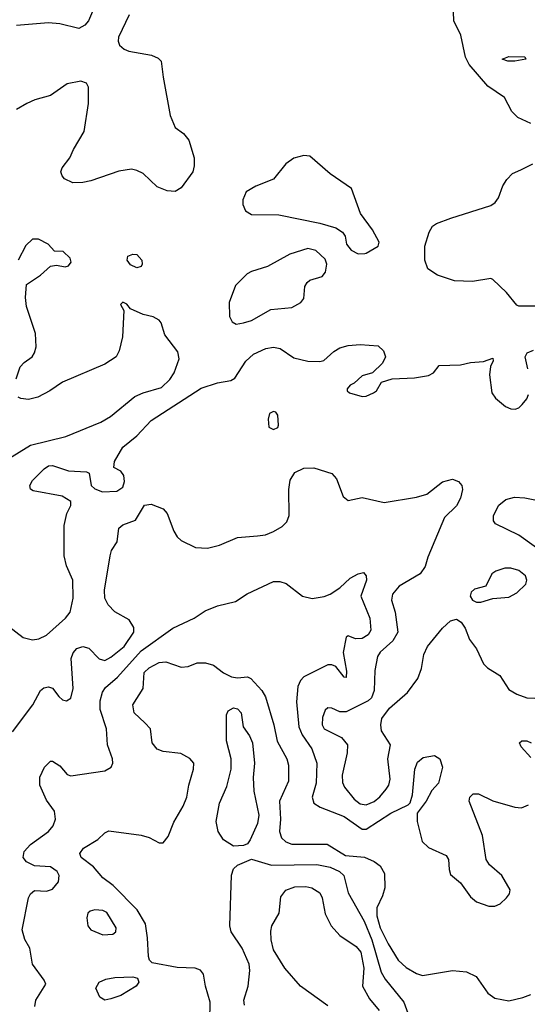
# Model space of a CAD drawing. Extents: x 1173029 to 1307123, y 522559 to 678521.
# Tile 352 of 623: x 1292291 to 1294817, y 540725 to 545621. Entities that reach past the tile are written whole.
import ezdxf

# ---------------------------------------------------------------- set-up
doc = ezdxf.new("R2010")
doc.units = 0

msp = doc.modelspace()

# ---------------------------------------------------------------- linework, layer by layer
at = {"layer": '0CON10XD'}
for points in [[(1292675, 545711.2), (1292633.6, 545616.4), (1292615, 545594), (1292585, 545578), (1292491.2, 545601.2), (1292435, 545606), (1292275, 545591.8)], [(1294835, 545104.4), (1294770, 545135), (1294740.8, 545165), (1294704.3, 545235), (1294620.6, 545290.6), (1294527.7, 545397.7), (1294509.4, 545435), (1294486.4, 545543.6), (1294450.9, 545615), (1294447.5, 545707.5)], [(1292835.6, 545645), (1292783.3, 545535), (1292781.5, 545515), (1292788.1, 545495), (1292810.8, 545475), (1292833.8, 545465), (1292946.7, 545445), (1292980.2, 545430.2), (1292995.7, 545415), (1293004.4, 545335), (1293039.6, 545145), (1293065, 545085.8), (1293106, 545055), (1293132.1, 545022.1), (1293160, 544935), (1293160, 544895), (1293152.5, 544865), (1293095, 544785.6), (1293065, 544767.1), (1293025, 544770.6), (1292975, 544789.4), (1292905, 544855.7), (1292875, 544871.9), (1292847.4, 544877.4), (1292785, 544868.1), (1292645, 544820), (1292605, 544811.1), (1292555, 544809.4), (1292515, 544830), (1292502.5, 544845), (1292496.7, 544865), (1292502.5, 544885), (1292541.4, 544935), (1292559.2, 544975), (1292611.4, 545065), (1292633.5, 545205), (1292633.8, 545285), (1292623.3, 545305), (1292595, 545315.8), (1292528, 545302), (1292445, 545244.4), (1292366.8, 545223.2), (1292326.7, 545205), (1292275.9, 545174.1)], [(1294755, 545414.3), (1294720, 545415), (1294692.5, 545425), (1294725, 545438.8), (1294805, 545436.7), (1294810, 545425), (1294755, 545414.3)], [(1293975, 544457.3), (1294008.1, 544458.1), (1294015, 544460.8), (1294075, 544494.4), (1294079.4, 544515), (1294047.1, 544577.1), (1293986.9, 544656.9), (1293942.2, 544782.2), (1293835.7, 544855), (1293735, 544943.1), (1293705, 544946.7), (1293655, 544933.5), (1293615, 544904.5), (1293555, 544828.5), (1293466.4, 544793.6), (1293418.8, 544765), (1293400.8, 544725), (1293402.1, 544702.1), (1293415, 544671.2), (1293445, 544653.1), (1293580.7, 544650.7), (1293785, 544609.4), (1293865, 544586), (1293896.7, 544565), (1293910, 544545), (1293918, 544505), (1293940.8, 544475), (1293975, 544457.3)], [(1294855, 544196.9), (1294775, 544197.5), (1294765, 544202.5), (1294714, 544265), (1294645, 544330), (1294635, 544334), (1294545, 544319.5), (1294455, 544323.3), (1294370.2, 544350.2), (1294322.8, 544382.8), (1294307.1, 544425), (1294307.1, 544495), (1294328.1, 544565), (1294345.8, 544595), (1294365, 544608.1), (1294436.2, 544635), (1294635, 544697.5), (1294657.2, 544712.8), (1294674.4, 544735), (1294694.5, 544795), (1294715, 544827.1), (1294744.1, 544855.9), (1294785, 544875.5), (1294845, 544904.5)], [(1292273.5, 543835), (1292294.5, 543895.5), (1292313.2, 543916.8), (1292353.8, 543945), (1292365.8, 543965), (1292372.5, 543995), (1292370.6, 544060.6), (1292325.4, 544195.4), (1292320.4, 544239.6), (1292325.8, 544304.2), (1292395, 544350.6), (1292445, 544396), (1292475, 544401.2), (1292518.3, 544391.7), (1292535, 544397.5), (1292546.7, 544415), (1292542.5, 544435), (1292508.3, 544468.3), (1292465, 544470), (1292433.3, 544505), (1292385, 544530.6), (1292355, 544529.4), (1292322.3, 544497.7), (1292283.8, 544425)], [(1292875, 544388), (1292842.1, 544402.1), (1292826.2, 544425), (1292830, 544445), (1292853.9, 544456.1), (1292875, 544454), (1292899.2, 544425), (1292900.8, 544405), (1292895, 544393.8), (1292875, 544388)], [(1293367.7, 544107.7), (1293405, 544114.4), (1293445, 544125.6), (1293540.1, 544179.9), (1293645, 544190.7), (1293690, 544215), (1293705.7, 544235), (1293710.8, 544295), (1293721.2, 544315), (1293735, 544326), (1293796.1, 544343.9), (1293813.3, 544365), (1293818.8, 544405), (1293810.5, 544430.5), (1293765, 544474), (1293725, 544484.2), (1293635, 544454.6), (1293525, 544393.3), (1293445, 544369.5), (1293423, 544357), (1293365, 544300), (1293334.4, 544215), (1293335.7, 544145), (1293348.3, 544118.3), (1293367.7, 544107.7)], [(1292196.9, 543415), (1292344.8, 543505.2), (1292520.7, 543549.3), (1292695, 543620.7), (1292742.4, 543647.6), (1292865, 543747.1), (1292905, 543766.2), (1292996.9, 543793.1), (1293038.4, 543831.6), (1293060, 543865), (1293084.1, 543935), (1293079, 543969), (1293013.5, 544055), (1292995, 544113.3), (1292985, 544127.1), (1292955, 544144.3), (1292905.7, 544155.7), (1292843, 544183), (1292825, 544207.5), (1292805, 544216), (1292793.3, 544205), (1292810, 544175), (1292803.6, 544043.6), (1292785.5, 543974.5), (1292770.8, 543945), (1292715, 543908.2), (1292505, 543819.2), (1292440.6, 543775), (1292381.4, 543745), (1292335, 543733.2), (1292297.2, 543737.2), (1292284, 543745)], [(1292235.7, 542605), (1292309.1, 542549.1), (1292355, 542537.2), (1292386.9, 542543.1), (1292425, 542560.9), (1292519.6, 542645), (1292542.7, 542675), (1292558.2, 542745), (1292555.4, 542835), (1292524.6, 542905), (1292513.3, 542955), (1292513.1, 543106.9), (1292525.6, 543165), (1292545.8, 543205), (1292546.2, 543225), (1292502.4, 543252.4), (1292357.9, 543277.9), (1292345, 543286.7), (1292341.4, 543305), (1292355, 543330), (1292412.3, 543387.7), (1292435, 543402.5), (1292455, 543404.5), (1292535, 543378.1), (1292623, 543373), (1292637, 543367), (1292646.7, 543305), (1292665, 543288.8), (1292703.3, 543273.3), (1292775, 543276.9), (1292805, 543296), (1292813.5, 543325), (1292810, 543355), (1292795, 543376.7), (1292760, 543395), (1292763.3, 543425), (1292805, 543496), (1292875, 543551.4), (1292945, 543627.5), (1293195, 543788.6), (1293275, 543815.7), (1293342.4, 543827.6), (1293361.7, 543838.3), (1293417.1, 543922.9), (1293455, 543957.5), (1293515.8, 543985.8), (1293555, 543992.9), (1293586.8, 543986.8), (1293655, 543940), (1293725, 543922.5), (1293785, 543920.8), (1293805, 543926.2), (1293855, 543971.1), (1293885, 543989.6), (1293925, 544000.4), (1293985.7, 544005.7), (1294075, 543998.8), (1294101.2, 543975), (1294111.2, 543945), (1294096.1, 543913.9), (1294047.5, 543865), (1293995, 543850), (1293955, 543813.3), (1293935, 543803.3), (1293920, 543785), (1293921.2, 543775), (1293932.5, 543765), (1293995, 543747.5), (1294015, 543749.2), (1294052.5, 543765), (1294066.7, 543775), (1294091.2, 543818.8), (1294145, 543836.2), (1294255, 543840), (1294325, 543852), (1294350, 543865), (1294378.3, 543901.7), (1294485, 543904.4), (1294535, 543916.7), (1294598.6, 543921.4), (1294645, 543937.5), (1294646.7, 543925), (1294633.9, 543896.1), (1294628.6, 543855), (1294640.5, 543765), (1294658.8, 543738.8), (1294708.6, 543698.6), (1294735, 543685.7), (1294755.9, 543684.1), (1294775, 543691.2), (1294792.1, 543707.9), (1294814.4, 543735.6), (1294823, 543757)], [(1294820, 543885), (1294806, 543945), (1294815.8, 543964.2), (1294848.3, 543978.3)], [(1293555, 543583.1), (1293575, 543593.8), (1293578.8, 543605), (1293576.2, 543655), (1293565, 543670), (1293555, 543673.3), (1293535, 543662.5), (1293528, 543635), (1293531.2, 543595), (1293555, 543583.1)], [(1292255, 542080.8), (1292357.5, 542215), (1292394.4, 542285.6), (1292410.9, 542299.1), (1292435, 542304.2), (1292455, 542298), (1292486.7, 542255), (1292505, 542240), (1292525, 542233.8), (1292545, 542247.5), (1292557.1, 542295), (1292547.1, 542445), (1292556.6, 542473.4), (1292575, 542494.2), (1292605, 542504.4), (1292635, 542496.9), (1292686.4, 542443.6), (1292715, 542434.6), (1292745, 542451.8), (1292810.9, 542505), (1292858.9, 542575), (1292859.4, 542599.4), (1292836.7, 542636.7), (1292765, 542676.5), (1292730.9, 542710.9), (1292714.6, 542745), (1292713.1, 542785), (1292741.9, 542955), (1292748.9, 542981.1), (1292776, 543025), (1292785, 543092.5), (1292805, 543110), (1292867, 543133), (1292912.6, 543207.4), (1292945, 543211.9), (1293005, 543189.5), (1293025.2, 543165.2), (1293058.2, 543078.2), (1293075, 543050), (1293095, 543032.1), (1293166, 542996), (1293225, 542993.1), (1293285, 543007.9), (1293375, 543046.4), (1293475, 543053.9), (1293515, 543060), (1293555, 543075.9), (1293598.1, 543101.9), (1293620, 543125), (1293632.1, 543155), (1293630, 543285), (1293637.9, 543332.1), (1293660.6, 543369.4), (1293705, 543390.8), (1293755, 543392.9), (1293845, 543364.2), (1293868, 543338), (1293900.3, 543250.3), (1293925, 543230.8), (1293995.4, 543244.6), (1294105, 543220), (1294265, 543247.3), (1294317.4, 543262.6), (1294395, 543322.9), (1294445, 543336.9), (1294475, 543325.6), (1294491.9, 543305), (1294494.4, 543285), (1294485, 543242.5), (1294465.5, 543204.5), (1294405, 543146.7), (1294322.2, 542947.8)], [(1294928.2, 542948.2), (1294775, 543058.2), (1294658.8, 543115), (1294648.8, 543128.8), (1294648, 543155), (1294675, 543206.7), (1294710, 543235), (1294753, 543247), (1294805, 543244.3), (1294915, 543222.9)], [(1294322.2, 542947.8), (1294308, 542902), (1294284.5, 542865.5), (1294180, 542805), (1294145.5, 542765), (1294141.5, 542735), (1294160, 542675), (1294172.3, 542575), (1294147.8, 542532.2), (1294085, 542476.4), (1294071.3, 542455), (1294058.4, 542385), (1294054.7, 542285.3), (1294041.1, 542248.9), (1294025.3, 542234.7), (1293915, 542179.5), (1293885, 542179.5), (1293845, 542198.1), (1293825, 542200), (1293811.7, 542188.3), (1293798.6, 542151.4), (1293797.1, 542115), (1293806.5, 542095), (1293892.7, 542052.7), (1293921.9, 542015), (1293920, 541975), (1293896, 541865), (1293897.9, 541827.9), (1293907.3, 541805), (1293955.9, 541745.9), (1293985, 541721.6), (1294015, 541716.7), (1294055, 541734.2), (1294083.9, 541756.1), (1294115.2, 541794.8), (1294127.5, 541815), (1294134.6, 541845), (1294122.5, 541945), (1294135.5, 542015), (1294092.2, 542085), (1294087.5, 542115), (1294092.9, 542147.1), (1294132, 542198), (1294221.2, 542275), (1294272, 542345), (1294291.1, 542395), (1294302.2, 542465), (1294320.6, 542505), (1294394.5, 542595), (1294435, 542631.5), (1294465, 542639.5), (1294488.2, 542625), (1294507.2, 542595), (1294529.6, 542539.6), (1294565, 542493.1), (1294598.8, 542418.8), (1294618.8, 542398.8), (1294679.8, 542359.8), (1294725, 542290.6), (1294765, 542267.5), (1294815, 542249.6), (1294855, 542247.9)], [(1294585, 542724.4), (1294645, 542743.3), (1294725, 542750), (1294765, 542771.4), (1294810, 542815), (1294814.2, 542835), (1294808.6, 542855), (1294775, 542882.2), (1294735, 542894.4), (1294705.6, 542894.4), (1294660.7, 542879.3), (1294640.8, 542865), (1294610, 542805), (1294555, 542789.4), (1294537.1, 542775), (1294533.5, 542755), (1294544.4, 542735), (1294565, 542724.6), (1294585, 542724.4)], [(1292367.3, 540715), (1292372.1, 540745), (1292421.1, 540825), (1292413.3, 540845), (1292355.7, 540925), (1292342.5, 541005), (1292317.4, 541047.4), (1292303.3, 541095), (1292334.4, 541255), (1292344.3, 541275), (1292365, 541290.8), (1292425, 541287.1), (1292455, 541297.1), (1292485, 541333.8), (1292488.5, 541365), (1292478.2, 541385), (1292445, 541408.8), (1292365, 541413.2), (1292325, 541433.1), (1292308.5, 541455), (1292314.3, 541485.7), (1292345, 541519.6), (1292435, 541584.6), (1292457.1, 541612.9), (1292470, 541645), (1292464.7, 541685), (1292425, 541740), (1292391.3, 541815), (1292391.5, 541855), (1292415, 541904.2), (1292445, 541933.8), (1292455, 541933.8), (1292491.4, 541911.4), (1292527.7, 541867.7), (1292545, 541861.2), (1292714.6, 541885.4), (1292746, 541904), (1292755.5, 541925), (1292753.8, 541945), (1292727.7, 542015), (1292723.1, 542095), (1292691.9, 542191.9), (1292691.9, 542235), (1292703.1, 542276.9), (1292719, 542301), (1292778.8, 542351.2), (1292895, 542482.6), (1293054.1, 542595.9), (1293159.2, 542645), (1293215, 542681.1), (1293275, 542706.2), (1293365, 542728.7), (1293423.7, 542766.3), (1293555, 542827.1), (1293585, 542828.1), (1293617.9, 542817.9), (1293698, 542755), (1293747.3, 542742.7), (1293807, 542753), (1293836.2, 542765), (1293884.6, 542795.4), (1293935, 542843.8), (1293975, 542865.6), (1294001.7, 542871.7), (1294015.5, 542855.5), (1294016.4, 542835), (1293989.2, 542755), (1294033.5, 542645), (1294037.9, 542585), (1294025, 542562.7), (1293995, 542543.8), (1293962.2, 542542.2), (1293925, 542556.7), (1293915, 542550), (1293900, 542475), (1293918, 542382)], [(1292914.2, 542124.2), (1292861.5, 542175), (1292854.5, 542215), (1292906, 542295), (1292911.1, 542375), (1292935, 542399.1), (1292985, 542425.3), (1293018.5, 542428.5), (1293095, 542402), (1293130, 542405), (1293175, 542423.3), (1293216.4, 542423.6), (1293255, 542412), (1293305, 542373.3), (1293345, 542353.2), (1293375, 542348.5), (1293425, 542354.2), (1293442, 542345), (1293496.5, 542285), (1293514.8, 542254.8), (1293555.9, 542115), (1293573.2, 542033.2), (1293620, 541945), (1293628.9, 541915), (1293628.7, 541835), (1293584.2, 541735), (1293588.4, 541645), (1293583.7, 541583.7), (1293593.2, 541553.2), (1293615, 541532.5), (1293645, 541521.8), (1293821.8, 541521.8), (1293912.5, 541465), (1294006.7, 541456.7), (1294055, 541435.4), (1294085, 541413.6), (1294106.4, 541375), (1294107.4, 541305), (1294097.1, 541265), (1294068, 541205), (1294067.5, 541165), (1294085.7, 541105), (1294125, 541025.5), (1294173.9, 540945), (1294215, 540907.7), (1294265, 540877.7), (1294295, 540868.5), (1294445, 540893.2), (1294515, 540886.2), (1294562.9, 540862.9), (1294620.4, 540780.4), (1294655.3, 540755.3), (1294725, 540743.1), (1294795, 540758.7), (1294835, 540773.3)], [(1293918, 542382), (1293915, 542350), (1293905, 542352.5), (1293864.2, 542404.2), (1293845, 542413.8), (1293825, 542412.5), (1293705.8, 542354.2), (1293688.2, 542335), (1293675.3, 542304.7), (1293668.9, 542228.9), (1293680.6, 542105), (1293697.3, 542065), (1293745.4, 541995), (1293769.3, 541925), (1293766.1, 541825), (1293746.5, 541755), (1293755, 541725.8), (1293785.9, 541705.9), (1293905, 541659.2), (1293995, 541596.2), (1294015, 541596.2), (1294138.5, 541675), (1294223.7, 541716.3), (1294233.6, 541726.4), (1294245, 541767.5), (1294257.8, 541895), (1294270.6, 541929.4), (1294298.2, 541951.8), (1294355, 541963.1), (1294381.4, 541945), (1294395.6, 541905), (1294374.5, 541825.5), (1294341.7, 541788.3), (1294313.5, 541735), (1294268.9, 541675), (1294268.9, 541635), (1294293.3, 541535), (1294325.3, 541505.3), (1294412.9, 541465), (1294425.7, 541445), (1294427.5, 541395), (1294435, 541371.2), (1294485, 541329.2), (1294535, 541259.2), (1294564.5, 541234.5), (1294625, 541212.9), (1294655, 541212.9), (1294681.2, 541225), (1294713.8, 541255), (1294728.8, 541275), (1294732, 541295), (1294690.8, 541365), (1294629.2, 541419.2), (1294612.5, 541445), (1294594.5, 541565), (1294527.5, 541735), (1294530.6, 541755), (1294548, 541772), (1294575, 541772.2), (1294645, 541736.7), (1294755, 541705.8), (1294787.3, 541702.7), (1294822.7, 541717.3)], [(1293355, 541510.9), (1293305, 541543.3), (1293279.5, 541585), (1293269.1, 541635), (1293284.7, 541725.3), (1293322.3, 541807.7), (1293342.9, 541895), (1293342.9, 541945), (1293320, 542035), (1293320, 542165), (1293328.8, 542185), (1293355, 542200), (1293375, 542194.2), (1293394, 542175), (1293404, 542105), (1293435, 542060), (1293450, 542025), (1293460, 541925), (1293452.7, 541852.7), (1293455.5, 541784.5), (1293481.9, 541665), (1293474.7, 541625), (1293437.4, 541542.6), (1293425, 541523.8), (1293405, 541514.2), (1293355, 541510.9)], [(1293238.2, 540645), (1293238.9, 540735), (1293215.4, 540815), (1293205.7, 540875), (1293191.2, 540895), (1293165, 540904.4), (1293075, 540908.8), (1292951.1, 540931.1), (1292938, 540945), (1292932.4, 540962.4), (1292927.2, 541055), (1292917.7, 541125), (1292875.7, 541195.7), (1292756.1, 541316.1), (1292704.7, 541354.7), (1292658.1, 541408.1), (1292598, 541455), (1292590, 541475), (1292608.3, 541501.7), (1292680, 541545), (1292715, 541577.5), (1292735, 541587.5), (1292896.1, 541566.1), (1292935, 541554.4), (1292985, 541528), (1293005, 541528.8), (1293030.3, 541559.7), (1293058.7, 541631.3), (1293105, 541710), (1293122.7, 541755), (1293133.1, 541815), (1293156.9, 541895), (1293157.1, 541925), (1293138.3, 541948.3), (1293093, 541973), (1293005, 541982.5), (1292974.7, 541994.7), (1292950, 542025), (1292941.9, 542095), (1292914.2, 542124.2)], [(1294835, 541952.5), (1294786.7, 542005), (1294777.5, 542025), (1294790, 542035), (1294815, 542036), (1294835.8, 542025)], [(1293410.3, 540720.3), (1293405.8, 540745), (1293427.8, 540815), (1293436.2, 540893.8), (1293432.7, 540925), (1293397.5, 541005), (1293343.6, 541085), (1293336.2, 541115), (1293345, 541367.5), (1293355, 541398.1), (1293375, 541417.8), (1293445, 541446.9), (1293545, 541417.8), (1293770.1, 541419.9), (1293836.8, 541406.8), (1293881.8, 541385), (1293904.5, 541365), (1293925, 541280), (1294005, 541138.2), (1294042.7, 541045), (1294089.7, 540885), (1294110, 540850), (1294203.2, 540735), (1294271.9, 540545)], [(1293825, 540717.8), (1293688.1, 540815), (1293610.6, 540905), (1293555, 540996.2), (1293541.8, 541045), (1293540.5, 541089.5), (1293545.6, 541115), (1293582.4, 541177.6), (1293590.7, 541259.3), (1293615, 541293.1), (1293661.1, 541308.9), (1293715, 541311.5), (1293745, 541304.5), (1293785, 541279.2), (1293795.5, 541255), (1293811.1, 541175), (1293841.9, 541115), (1293885, 541067.5), (1293965, 541013.3), (1293988.2, 540985), (1294002.9, 540905), (1293996.2, 540815), (1294032, 540752), (1294080.4, 540695)], [(1292705, 541070.6), (1292755, 541073.5), (1292770, 541085), (1292771.5, 541105), (1292725, 541182.2), (1292705, 541192.1), (1292665.6, 541194.4), (1292641.5, 541188.5), (1292630.9, 541179.1), (1292625.8, 541155), (1292631.1, 541115), (1292645.6, 541095), (1292705, 541070.6)], [(1292715, 540746), (1292690.6, 540760.6), (1292670.8, 540805), (1292687.5, 540835), (1292719.5, 540850.5), (1292765, 540859.1), (1292855, 540861.2), (1292876.7, 540855), (1292884, 540835), (1292871.2, 540815), (1292795, 540768.6), (1292745, 540752), (1292715, 540746)]]:
    msp.add_lwpolyline(points, dxfattribs=at)

doc.saveas('drawing.dxf')
